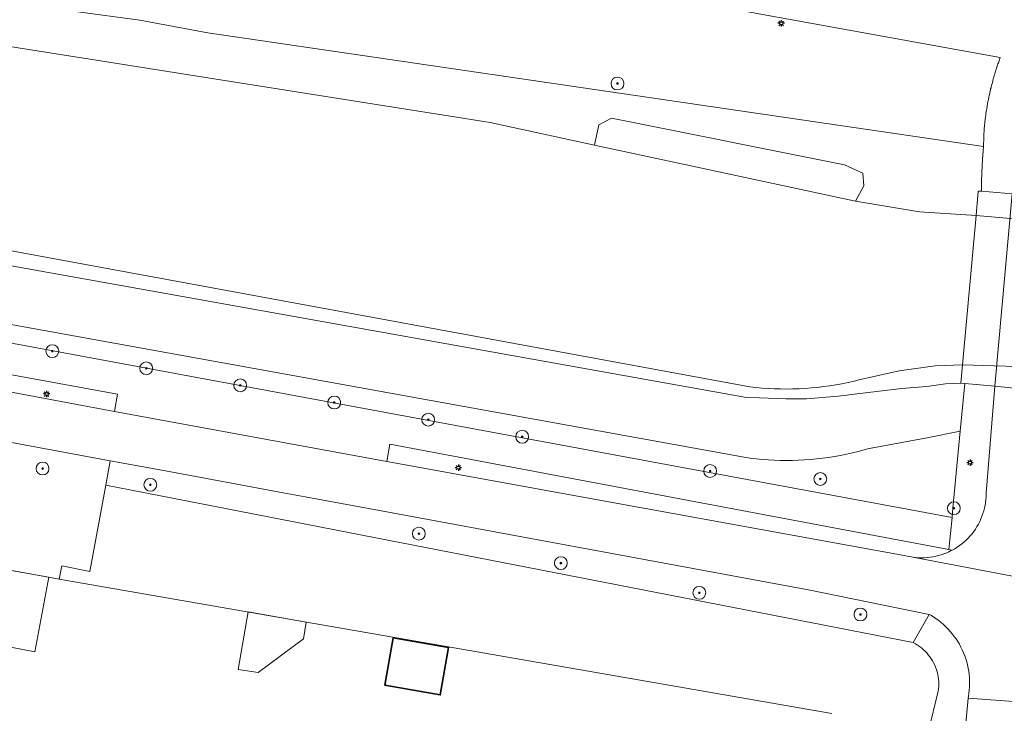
# Model space of a CAD drawing. Header units: metres. Extents: x 152610 to 160096, y 456114 to 462495.
# Tile 565 of 938: x 158282 to 158344, y 460053 to 460096. Entities that reach past the tile are written whole.
import ezdxf

# ---------------------------------------------------------------- set-up
doc = ezdxf.new("R2010")
doc.units = ezdxf.units.M
doc.header["$LTSCALE"] = 0.5
doc.layers.get('0').update_dxf_attribs({"linetype": 'CONTINUOUS'})
for name, color, linetype, lineweight in [('B-PV-GK-BESCHOEIING-G', 251, 'GK-BESCHOEIING-SO', 18), ('B-PV-GR-BEPLANTING_CULTUUR_BOSPLANTSOEN-GV', 251, 'CONTINUOUS', 18), ('B-PV-GR-BOOM-S', 251, 'CONTINUOUS', 25), ('B-PV-GW-TALUD_KRUIN-G', 251, 'CONTINUOUS', 18), ('B-PV-IE-MEUBILAIR-S', 251, 'CONTINUOUS', 25), ('B-PV-KW-KUNSTWERK_DEK-GV', 251, 'CONTINUOUS', 18), ('B-PV-OG-BEBOUWING-GV', 6, 'CONTINUOUS', 35), ('B-PV-OG-BEBOUWING_OVERBOUWING-GV', 251, 'CONTINUOUS', 18), ('B-PV-OG-TERREIN_BEGROEID-GV', 251, 'CONTINUOUS', 18), ('B-PV-OG-WATER_SLOOT-GV', 251, 'CONTINUOUS', 18), ('B-PV-VH-GESLOTENVERHARDING_ASFALT-GV', 251, 'CONTINUOUS', 18), ('B-PV-VH-OPENVERHARDING_TEGEL-GV', 251, 'CONTINUOUS', 18)]:
    doc.layers.add(name, color=color, linetype=linetype, lineweight=lineweight)
doc.styles.add('NLCS-ISO', font='NLCS-ISO.ttf')
doc.linetypes.add('GK-BESCHOEIING-SO', pattern='A,18,-3,[1,NLCS.SHX,S=0.6,R=0,X=0,Y=0],-3', length=24)

# ---------------------------------------------------------------- blocks, each defined once
blk = doc.blocks.new('SIE-MEUBILAIR_PAAL_LICHTMAST-SO')
for points in [[(-0.62, 0), (-1, 0)], [(-0.71, 0.71), (-0.44, 0.44)], [(0, 1), (0, 0.62)], [(0.44, 0.44), (0.71, 0.71)], [(1, 0), (0.62, 0)], [(-0.71, -0.71), (-0.44, -0.44)], [(0, -0.62), (0, -1)], [(0.44, -0.44), (0.71, -0.71)]]:
    blk.add_lwpolyline(points)
blk.add_circle((0, 0), 0.5)
blk = doc.blocks.new('SGR-BOOM_GBKN-SO')
at = {"linetype": 'ByBlock', "lineweight": 18}
h = blk.add_hatch(color=0, dxfattribs=at)
h.dxf.hatch_style = 1
edge = h.paths.add_edge_path()
edge.add_arc((0, 0), 0.25, 0, 360)
at = {"color": 0, "linetype": 'ByBlock', "lineweight": 18}
for radius in [2, 0.25]:
    blk.add_circle((0, 0), radius, dxfattribs=at)
at = {"color": 0, "linetype": 'ByBlock', "lineweight": 18, "style": 'NLCS-ISO'}
blk.add_attdef('SOORT', (2.5, 0), '', height=1.5, dxfattribs=at)

msp = doc.modelspace()

# ---------------------------------------------------------------- linework, layer by layer
at = {"layer": 'B-PV-GK-BESCHOEIING-G', "flags": 128}
for points in [[(158658.451, 460032.827), (158658.451, 460032.771), (158658.446, 460032.659), (158658.433, 460032.548), (158658.412, 460032.439), (158658.383, 460032.331), (158658.347, 460032.225), (158658.303, 460032.122), (158658.252, 460032.023), (158658.193, 460031.927), (158658.129, 460031.836), (158658.057, 460031.75), (158657.98, 460031.669), (158657.898, 460031.594), (158657.81, 460031.525), (158657.717, 460031.462), (158657.658, 460031.43), (158657.42, 460031.305), (158657.178, 460031.188), (158656.933, 460031.079), (158656.685, 460030.976), (158656.434, 460030.881), (158656.18, 460030.794), (158655.924, 460030.714), (158655.666, 460030.642), (158655.405, 460030.578), (158655.143, 460030.521), (158654.879, 460030.472), (158654.614, 460030.431), (158654.347, 460030.399), (158654.08, 460030.374), (158653.812, 460030.356), (158653.544, 460030.347), (158653.276, 460030.346), (158653.007, 460030.353), (158652.74, 460030.368), (158652.472, 460030.391), (158652.206, 460030.422), (158651.94, 460030.461), (158628.136, 460034.83), (158618.959, 460036.515), (158616.582, 460037.046), (158611.492, 460037.803), (158608.085, 460038.69), (158604.789, 460039.926), (158601.945, 460041.327), (158599.244, 460042.988), (158598.934, 460043.319), (158598.618, 460043.645), (158598.297, 460043.965), (158597.97, 460044.28), (158597.637, 460044.588), (158597.299, 460044.891), (158596.956, 460045.188), (158596.608, 460045.478), (158596.254, 460045.763), (158595.896, 460046.041), (158595.533, 460046.313), (158595.165, 460046.578), (158594.792, 460046.837), (158594.415, 460047.089), (158594.033, 460047.335), (158593.648, 460047.573), (158593.258, 460047.805), (158592.864, 460048.03), (158592.466, 460048.248), (158592.064, 460048.459), (158591.659, 460048.663), (158591.25, 460048.86), (158590.838, 460049.049), (158590.422, 460049.231), (158590.004, 460049.406), (158589.582, 460049.574), (158589.157, 460049.734), (158588.73, 460049.886), (158588.3, 460050.031), (158587.868, 460050.168), (158587.433, 460050.298), (158586.996, 460050.42), (158586.557, 460050.534), (158586.24, 460050.611), (158585.914, 460050.686), (158585.588, 460050.757), (158578.454, 460052.228), (158578.02, 460052.285), (158577.586, 460052.334), (158577.15, 460052.376), (158576.714, 460052.409), (158576.277, 460052.434), (158575.84, 460052.452), (158575.402, 460052.461), (158574.965, 460052.463), (158574.527, 460052.456), (158574.09, 460052.441), (158573.653, 460052.419), (158573.217, 460052.388), (158572.781, 460052.35), (158572.346, 460052.303), (158571.912, 460052.249), (158571.479, 460052.186), (158571.047, 460052.116), (158570.617, 460052.038), (158570.188, 460051.952), (158570.04, 460051.92), (158569.7, 460051.854), (158569.361, 460051.779), (158569.024, 460051.698), (158568.689, 460051.608), (158568.356, 460051.51), (158568.026, 460051.405), (158567.698, 460051.293), (158567.373, 460051.172), (158567.05, 460051.045), (158566.731, 460050.91), (158566.415, 460050.767), (158566.102, 460050.618), (158565.793, 460050.461), (158565.487, 460050.297), (158565.185, 460050.126), (158564.888, 460049.948), (158564.73, 460049.85), (158549.35, 460039.3), (158535.99, 460041.41), (158524.25, 460058.61), (158518.78, 460059.65), (158500, 460063.082), (158487.2, 460065.42), (158468.961, 460068.759), (158461.591, 460070.108), (158454.027, 460071.493), (158415.167, 460078.608), (158407.148, 460080.076), (158400.013, 460081.382), (158397.385, 460081.532), (158394.76, 460081.33), (158389.24, 460079.13), (158386.31, 460078.49), (158383.25, 460078.72), (158370.33, 460080.54), (158358, 460082.98), (158355.49, 460083.18), (158347.298, 460083.391), (158344.108, 460083.668), (158341.962, 460083.854), (158338.43, 460084.075), (158334.461, 460084.743), (158318.188, 460088.241), (158311.687, 460089.638), (158273.623, 460095.675), (158273.43, 460095.701), (158272.525, 460095.825), (158271.621, 460095.958), (158270.719, 460096.098), (158269.817, 460096.246), (158268.918, 460096.403), (158268.019, 460096.567), (158267.122, 460096.739), (158266.227, 460096.918), (158265.333, 460097.106), (158264.441, 460097.302), (158263.55, 460097.505), (158262.662, 460097.716), (158261.775, 460097.935), (158260.89, 460098.161), (158260.007, 460098.396), (158259.127, 460098.638), (158258.248, 460098.887), (158257.372, 460099.145), (158256.498, 460099.41), (158254.594, 460100.017), (158252.702, 460100.66), (158252.095, 460100.862), (158251.407, 460101.099), (158250.723, 460101.343), (158250.041, 460101.595), (158249.362, 460101.854), (158248.686, 460102.121), (158248.013, 460102.395), (158247.343, 460102.677), (158246.676, 460102.965), (158246.013, 460103.262), (158245.352, 460103.565), (158244.695, 460103.876), (158244.042, 460104.194), (158243.392, 460104.519), (158242.745, 460104.851), (158242.103, 460105.191), (158241.464, 460105.537), (158240.829, 460105.891), (158240.198, 460106.251), (158239.571, 460106.618), (158238.947, 460106.992), (158238.329, 460107.374), (158237.714, 460107.761), (158237.104, 460108.156), (158236.498, 460108.557), (158235.896, 460108.965), (158235.299, 460109.38), (158234.707, 460109.801), (158234.119, 460110.228), (158233.536, 460110.662), (158232.958, 460111.103), (158232.385, 460111.549), (158231.816, 460112.002), (158231.253, 460112.462), (158230.695, 460112.927), (158230.486, 460113.181), (158230.27, 460113.429), (158230.049, 460113.673), (158229.822, 460113.911), (158229.589, 460114.143), (158229.35, 460114.369), (158229.106, 460114.59), (158228.857, 460114.805), (158228.602, 460115.013), (158228.343, 460115.215), (158228.079, 460115.411), (158227.81, 460115.601), (158227.536, 460115.784), (158227.258, 460115.96), (158226.976, 460116.129), (158226.69, 460116.291), (158226.4, 460116.447), (158226.107, 460116.595), (158225.81, 460116.736), (158225.509, 460116.87), (158225.205, 460116.997), (158224.899, 460117.116), (158224.589, 460117.227), (158224.277, 460117.331), (158223.963, 460117.428), (158223.646, 460117.516), (158223.327, 460117.598), (158223.325, 460117.598), (158222.014, 460117.92), (158216.809, 460118.938), (158212.58, 460119.796), (158212.562, 460119.799), (158212.315, 460119.844), (158212.069, 460119.897), (158211.824, 460119.957), (158211.582, 460120.026), (158211.342, 460120.102), (158211.105, 460120.185), (158210.87, 460120.277), (158210.638, 460120.375), (158210.41, 460120.481), (158210.185, 460120.594), (158209.964, 460120.714), (158209.747, 460120.841), (158209.534, 460120.975), (158209.325, 460121.116), (158209.121, 460121.263), (158208.921, 460121.417), (158208.727, 460121.577), (158208.538, 460121.743), (158208.354, 460121.915), (158208.175, 460122.092), (158208.003, 460122.276), (158207.836, 460122.464), (158207.676, 460122.658), (158207.521, 460122.857), (158207.373, 460123.06), (158207.232, 460123.269), (158207.097, 460123.481), (158206.969, 460123.698), (158206.848, 460123.919), (158206.735, 460124.143), (158206.628, 460124.371), (158206.529, 460124.603), (158206.437, 460124.837), (158206.352, 460125.074), (158206.275, 460125.314), (158206.206, 460125.556), (158206.144, 460125.8), (158206.091, 460126.046), (158206.045, 460126.293), (158206.007, 460126.542), (158205.977, 460126.792), (158205.955, 460127.043), (158205.941, 460127.294), (158205.934, 460127.546), (158205.936, 460127.797), (158205.946, 460128.049), (158205.964, 460128.3), (158205.99, 460128.55), (158206.023, 460128.8), (158206.065, 460129.048), (158206.115, 460129.295), (158206.172, 460129.54), (158206.306, 460130.059), (158206.433, 460130.58), (158206.551, 460131.103), (158206.662, 460131.628), (158206.765, 460132.154), (158206.861, 460132.682), (158206.948, 460133.211), (158207.027, 460133.742), (158207.099, 460134.273), (158207.162, 460134.806), (158207.218, 460135.339), (158207.266, 460135.874), (158207.305, 460136.408), (158207.337, 460136.944), (158207.361, 460137.48), (158207.371, 460137.799), (158207.371, 460137.803), (158207.366, 460138.329), (158207.369, 460138.855), (158207.38, 460139.381), (158207.4, 460139.907), (158207.427, 460140.432), (158207.462, 460140.957), (158207.505, 460141.481), (158207.556, 460142.005), (158207.615, 460142.527), (158207.682, 460143.049), (158207.757, 460143.57), (158207.84, 460144.089), (158207.931, 460144.607), (158208.029, 460145.124), (158208.136, 460145.639), (158208.25, 460146.153), (158208.372, 460146.664), (158208.502, 460147.174), (158208.561, 460147.526), (158208.703, 460148.336), (158208.853, 460149.144), (158209.011, 460149.951), (158209.177, 460150.756), (158209.35, 460151.56), (158209.531, 460152.362), (158209.72, 460153.162), (158209.917, 460153.96), (158210.122, 460154.756), (158210.334, 460155.551), (158210.554, 460156.343), (158210.782, 460157.133), (158211.017, 460157.92), (158211.26, 460158.706), (158211.511, 460159.489), (158211.769, 460160.269), (158212.035, 460161.047), (158212.163, 460161.488), (158212.284, 460161.932), (158212.397, 460162.378), (158212.502, 460162.825), (158212.599, 460163.274), (158212.689, 460163.725), (158212.77, 460164.178), (158212.844, 460164.631), (158212.91, 460165.086), (158212.968, 460165.542), (158213.018, 460165.999), (158213.06, 460166.457), (158213.094, 460166.915), (158213.12, 460167.374), (158213.138, 460167.834), (158213.148, 460168.293), (158213.15, 460168.753), (158213.144, 460169.212), (158213.13, 460169.672), (158213.108, 460170.131), (158213.078, 460170.59), (158213.04, 460171.048), (158212.994, 460171.505), (158212.94, 460171.962), (158212.878, 460172.417), (158212.809, 460172.871), (158212.731, 460173.325), (158212.646, 460173.776), (158212.552, 460174.226), (158212.451, 460174.675), (158212.342, 460175.121), (158212.226, 460175.566), (158212.101, 460176.008), (158211.969, 460176.449)], [(157961.52, 460139.21), (157965.028, 460142.561), (157968.291, 460145.805), (157971.763, 460143.315), (157986.853, 460140.352), (157999.997, 460137.771), (158000, 460137.77), (158011.756, 460135.501), (158023.839, 460133.168), (158027.883, 460132.513), (158031.337, 460132.028), (158032.602, 460131.801), (158034.343, 460131.365), (158036.781, 460130.595), (158038.761, 460129.859), (158046.256, 460126.997), (158047.725, 460126.234), (158049.046, 460125.307), (158050.491, 460123.972), (158051.016, 460123.669), (158051.546, 460123.373), (158052.079, 460123.083), (158052.616, 460122.801), (158053.157, 460122.526), (158053.701, 460122.258), (158054.249, 460121.998), (158054.8, 460121.744), (158055.354, 460121.498), (158055.912, 460121.259), (158056.473, 460121.028), (158057.036, 460120.804), (158057.603, 460120.587), (158058.172, 460120.378), (158058.745, 460120.176), (158059.319, 460119.982), (158059.897, 460119.796), (158060.476, 460119.617), (158061.058, 460119.446), (158061.642, 460119.283), (158062.229, 460119.127), (158062.817, 460118.979), (158063.407, 460118.839), (158063.999, 460118.706), (158064.593, 460118.582), (158065.188, 460118.465), (158065.668, 460118.377), (158113.224, 460109.618), (158115.239, 460109.322), (158116.903, 460109.198), (158118.53, 460108.973), (158119.994, 460108.82), (158121.052, 460108.772), (158122.11, 460108.739), (158124.06, 460108.72), (158126.009, 460108.754), (158131.302, 460108.862), (158135.257, 460109.74), (158145.189, 460111.709), (158145.898, 460111.963), (158146.612, 460112.203), (158147.33, 460112.427), (158148.054, 460112.635), (158148.782, 460112.829), (158149.513, 460113.007), (158150.248, 460113.169), (158150.987, 460113.315), (158151.728, 460113.446), (158152.473, 460113.561), (158153.219, 460113.66), (158153.967, 460113.744), (158154.717, 460113.811), (158155.468, 460113.863), (158156.22, 460113.898), (158156.973, 460113.918), (158157.726, 460113.921), (158158.479, 460113.909), (158159.231, 460113.88), (158159.983, 460113.836), (158160.733, 460113.775), (158161.482, 460113.699), (158162.23, 460113.607), (158162.975, 460113.499), (158163.718, 460113.375), (158164.284, 460113.269), (158164.849, 460113.068), (158165.419, 460112.883), (158165.994, 460112.712), (158166.573, 460112.557), (158167.156, 460112.418), (158167.743, 460112.294), (158168.333, 460112.186), (158168.925, 460112.094), (158169.52, 460112.017), (158170.117, 460111.956), (158170.715, 460111.912), (158171.314, 460111.883), (158171.913, 460111.87), (158172.513, 460111.873), (158173.112, 460111.893), (158173.711, 460111.928), (158174.308, 460111.979), (158174.904, 460112.046), (158175.498, 460112.129), (158176.089, 460112.228), (158176.678, 460112.343), (158177.263, 460112.473), (158177.541, 460112.54), (158178.022, 460112.608), (158178.506, 460112.66), (158178.99, 460112.696), (158179.476, 460112.716), (158179.962, 460112.72), (158180.448, 460112.708), (158180.934, 460112.68), (158181.418, 460112.636), (158181.901, 460112.577), (158182.381, 460112.501), (158182.858, 460112.41), (158183.333, 460112.303), (158183.803, 460112.18), (158184.269, 460112.042), (158184.731, 460111.889), (158185.187, 460111.72), (158185.637, 460111.537), (158186.081, 460111.339), (158186.519, 460111.126), (158186.554, 460111.109), (158187.92, 460109.757), (158188.041, 460109.546), (158188.176, 460109.345), (158188.323, 460109.152), (158188.483, 460108.97), (158188.654, 460108.798), (158188.836, 460108.639), (158189.029, 460108.491), (158189.231, 460108.357), (158189.441, 460108.236), (158189.658, 460108.129), (158189.883, 460108.037), (158190.113, 460107.96), (158190.347, 460107.898), (158190.585, 460107.852), (158190.826, 460107.822), (158191.062, 460107.808), (158191.481, 460108.015), (158191.906, 460108.208), (158192.338, 460108.386), (158192.775, 460108.55), (158193.218, 460108.698), (158193.666, 460108.831), (158194.118, 460108.949), (158194.574, 460109.051), (158195.033, 460109.138), (158195.494, 460109.208), (158195.958, 460109.263), (158196.424, 460109.302), (158196.89, 460109.325), (158197.357, 460109.332), (158197.778, 460109.325), (158214.282, 460105.987), (158219.453, 460104.491), (158221.746, 460103.693), (158224.03, 460102.649), (158224.579, 460102.405), (158225.296, 460102.079), (158226.01, 460101.746), (158226.72, 460101.405), (158227.427, 460101.057), (158228.13, 460100.702), (158228.829, 460100.34), (158229.525, 460099.971), (158230.217, 460099.595), (158230.905, 460099.212), (158231.589, 460098.822), (158232.269, 460098.425), (158232.945, 460098.021), (158233.617, 460097.61), (158234.284, 460097.192), (158234.948, 460096.768), (158235.607, 460096.337), (158236.262, 460095.899), (158236.912, 460095.455), (158237.557, 460095.004), (158238.198, 460094.546), (158238.835, 460094.082), (158239.466, 460093.612), (158240.093, 460093.135), (158240.715, 460092.652), (158241.25, 460092.32), (158241.789, 460091.994), (158242.332, 460091.675), (158242.879, 460091.364), (158243.429, 460091.059), (158243.984, 460090.761), (158244.543, 460090.471), (158245.105, 460090.187), (158245.67, 460089.911), (158246.24, 460089.641), (158246.812, 460089.38), (158247.388, 460089.125), (158247.967, 460088.878), (158248.549, 460088.638), (158249.134, 460088.405), (158249.722, 460088.18), (158250.313, 460087.963), (158250.906, 460087.753), (158251.502, 460087.55), (158252.101, 460087.355), (158252.702, 460087.168), (158253.306, 460086.989), (158253.911, 460086.817), (158254.519, 460086.652), (158255.129, 460086.496), (158255.741, 460086.347), (158256.354, 460086.206), (158256.969, 460086.073), (158257.586, 460085.948), (158258.205, 460085.831), (158258.825, 460085.721), (158259.446, 460085.619), (158260.069, 460085.525), (158260.693, 460085.44), (158261.317, 460085.362), (158261.943, 460085.292), (158262.345, 460085.251), (158327.863, 460073.183), (158328.245, 460073.14), (158328.628, 460073.105), (158329.012, 460073.078), (158329.396, 460073.059), (158329.781, 460073.048), (158330.166, 460073.045), (158330.55, 460073.05), (158330.935, 460073.062), (158331.319, 460073.083), (158331.703, 460073.112), (158332.086, 460073.149), (158332.468, 460073.194), (158332.849, 460073.247), (158333.229, 460073.307), (158333.607, 460073.376), (158333.984, 460073.452), (158334.36, 460073.537), (158334.733, 460073.629), (158334.951, 460073.686), (158337.163, 460074.18), (158339.409, 460074.484), (158341.121, 460074.548), (158346.459, 460074.384), (158348.732, 460074.119), (158398.305, 460065.621)]]:
    msp.add_lwpolyline(points, dxfattribs=at)
at = {"layer": 'B-PV-GR-BEPLANTING_CULTUUR_BOSPLANTSOEN-GV', "flags": 128}
for points in [[(158333.761, 460087.009), (158319.256, 460089.918), (158318.455, 460089.508), (158318.188, 460088.241), (158334.461, 460084.743), (158334.963, 460085.692), (158334.9, 460086.488)], [(158255.26, 460074.656), (158250.015, 460075.818), (158248.208, 460075.215), (158248.081, 460075.134), (158246.928, 460074.395), (158245.961, 460073.27), (158245.135, 460072.001), (158244.52, 460070.034), (158244.222, 460068.418), (158250.409, 460067.365), (158271.285, 460063.632), (158279.109, 460062.233), (158284.633, 460061.245), (158284.857, 460061.204), (158285.007, 460062.023), (158286.767, 460061.686), (158287.751, 460067.065), (158288.03, 460068.58), (158260.541, 460073.673)], [(158346.459, 460074.384), (158341.121, 460074.548), (158341.02, 460073.419), (158341.266, 460073.396), (158343.129, 460073.215), (158346.131, 460072.919), (158346.32, 460072.9), (158397.818, 460064.113), (158398.305, 460065.621), (158348.732, 460074.119)], [(158289.981, 460068.218), (158288.03, 460068.58), (158287.751, 460067.065), (158304.474, 460063.802), (158338.036, 460057.252), (158339.046, 460059.003), (158331.62, 460060.51), (158304.802, 460065.474), (158300.169, 460066.332), (158298.801, 460066.585), (158291.48, 460067.94)]]:
    msp.add_lwpolyline(points, close=True, dxfattribs=at)
msp.add_lwpolyline([(158339.002, 460051.727), (158339.6, 460054.216), (158339.62, 460054.367), (158339.632, 460054.518), (158339.636, 460054.67), (158339.632, 460054.821), (158339.62, 460054.973), (158339.6, 460055.123), (158339.573, 460055.273), (158339.537, 460055.42), (158339.494, 460055.566), (158339.443, 460055.709), (158339.384, 460055.849), (158339.319, 460055.986), (158339.246, 460056.119), (158339.166, 460056.248), (158339.08, 460056.373), (158338.987, 460056.493), (158338.888, 460056.608), (158338.783, 460056.718), (158338.672, 460056.822), (158338.556, 460056.92), (158338.435, 460057.012), (158338.31, 460057.097), (158338.18, 460057.175), (158338.046, 460057.247), (158338.036, 460057.252), (158304.474, 460063.802), (158287.751, 460067.065), (158286.767, 460061.686), (158285.007, 460062.023), (158284.857, 460061.204), (158285.792, 460061.041), (158332.976, 460052.836)], dxfattribs=at)
at = {"layer": 'B-PV-GW-TALUD_KRUIN-G', "flags": 128}
for points in [[(158342.309, 460085.362), (158342.302, 460085.947), (158342.312, 460086.531), (158342.355, 460087.347), (158342.433, 460088.16), (158294.11, 460095.238), (158289.862, 460096.012), (158281.859, 460097.107), (158280.168, 460097.313), (158277.457, 460097.957), (158275.001, 460099.223), (158274.249, 460100.605), (158271.119, 460101.277), (158262.21, 460101.219), (158259.418, 460101.974), (158257.129, 460103.015)], [(158262.087, 460080.631), (158327.51, 460068.793), (158327.884, 460068.74), (158328.258, 460068.696), (158328.634, 460068.659), (158329.01, 460068.631), (158329.387, 460068.61), (158329.764, 460068.597), (158330.141, 460068.593), (158330.518, 460068.596), (158330.895, 460068.607), (158331.272, 460068.626), (158331.648, 460068.654), (158332.024, 460068.689), (158332.398, 460068.732), (158332.772, 460068.783), (158333.145, 460068.842), (158333.516, 460068.909), (158333.886, 460068.984), (158334.254, 460069.067), (158334.62, 460069.157), (158334.985, 460069.255), (158335.209, 460069.32), (158338.918, 460070.008), (158340.98, 460070.41)]]:
    msp.add_lwpolyline(points, dxfattribs=at)
at = {"layer": 'B-PV-KW-KUNSTWERK_DEK-GV', "flags": 128}
msp.add_lwpolyline([(158342.309, 460085.362), (158342.1, 460085.38), (158341.962, 460083.854), (158341.121, 460074.548), (158341.02, 460073.42), (158341.266, 460073.396), (158343.129, 460073.215), (158346.131, 460072.919), (158346.32, 460072.9), (158346.459, 460074.384), (158347.298, 460083.391), (158347.449, 460084.909), (158344.207, 460085.195)], close=True, dxfattribs=at)
at = {"layer": 'B-PV-OG-BEBOUWING-GV', "flags": 128}
msp.add_lwpolyline([(158309.106, 460056.942), (158305.659, 460057.548), (158305.139, 460054.593), (158308.587, 460053.987)], close=True, dxfattribs=at)
at = {"layer": 'B-PV-OG-BEBOUWING_OVERBOUWING-GV', "flags": 128}
for points in [[(158284.212, 460061.32), (158281.498, 460061.806), (158280.622, 460057.194), (158283.331, 460056.68)], [(158300.235, 460058.529), (158296.619, 460059.158), (158295.999, 460055.584), (158297.235, 460055.377), (158300.073, 460057.479)]]:
    msp.add_lwpolyline(points, close=True, dxfattribs=at)
at = {"layer": 'B-PV-OG-TERREIN_BEGROEID-GV', "flags": 128}
for points in [[(158281.859, 460097.107), (158289.862, 460096.012), (158294.11, 460095.238), (158342.433, 460088.16), (158342.469, 460089.305), (158342.481, 460089.376), (158342.481, 460089.446), (158342.492, 460089.517), (158342.504, 460089.587), (158342.504, 460089.658), (158342.516, 460089.728), (158342.528, 460089.798), (158342.528, 460089.869), (158342.54, 460089.939), (158342.551, 460090.01), (158342.563, 460090.08), (158342.575, 460090.151), (158342.575, 460090.221), (158342.587, 460090.292), (158342.598, 460090.362), (158342.61, 460090.421), (158342.622, 460090.491), (158342.634, 460090.562), (158342.645, 460090.632), (158342.657, 460090.703), (158342.669, 460090.773), (158342.681, 460090.844), (158342.692, 460090.914), (158342.704, 460090.984), (158342.728, 460091.055), (158342.739, 460091.125), (158342.751, 460091.184), (158342.763, 460091.254), (158342.775, 460091.325), (158342.798, 460091.395), (158342.81, 460091.466), (158342.822, 460091.536), (158342.845, 460091.607), (158342.857, 460091.665), (158342.869, 460091.736), (158342.892, 460091.806), (158342.904, 460091.877), (158342.928, 460091.947), (158342.939, 460092.018), (158342.963, 460092.076), (158342.975, 460092.147), (158342.998, 460092.217), (158343.01, 460092.288), (158343.033, 460092.358), (158343.057, 460092.417), (158343.069, 460092.487), (158343.092, 460092.558), (158343.116, 460092.628), (158343.127, 460092.687), (158343.151, 460092.757), (158343.174, 460092.828), (158343.198, 460092.898), (158343.21, 460092.957), (158343.233, 460093.028), (158343.257, 460093.098), (158343.28, 460093.157), (158343.304, 460093.227), (158343.327, 460093.298), (158343.351, 460093.356), (158343.374, 460093.427), (158343.398, 460093.497), (158343.421, 460093.556), (158343.445, 460093.626), (158343.464, 460093.686), (158315.693, 460098.739)], [(158273.623, 460095.675), (158311.687, 460089.638), (158318.188, 460088.241), (158318.455, 460089.508), (158319.256, 460089.918), (158333.761, 460087.009), (158334.9, 460086.488), (158334.963, 460085.692), (158334.461, 460084.743), (158338.43, 460084.075), (158341.962, 460083.854), (158344.108, 460083.668), (158347.298, 460083.391), (158347.449, 460084.909), (158344.207, 460085.195), (158342.309, 460085.362), (158342.302, 460085.947), (158342.312, 460086.531), (158342.355, 460087.347), (158342.433, 460088.16), (158294.11, 460095.238), (158289.862, 460096.012), (158281.859, 460097.107)], [(158263.513, 460083.993), (158327.662, 460072.51), (158328.462, 460072.496), (158330.121, 460072.428), (158331.402, 460072.428), (158333.366, 460072.599), (158335.238, 460072.835), (158337.321, 460073.087), (158338.895, 460073.206), (158340.055, 460073.358), (158341.02, 460073.419), (158341.121, 460074.548), (158339.409, 460074.484), (158337.163, 460074.18), (158334.951, 460073.686), (158334.733, 460073.629), (158334.36, 460073.536), (158333.984, 460073.452), (158333.607, 460073.376), (158333.229, 460073.307), (158332.849, 460073.247), (158332.468, 460073.194), (158332.086, 460073.149), (158331.703, 460073.112), (158331.319, 460073.083), (158330.935, 460073.063), (158330.55, 460073.05), (158330.166, 460073.045), (158329.781, 460073.048), (158329.396, 460073.059), (158329.012, 460073.078), (158328.628, 460073.105), (158328.245, 460073.14), (158327.863, 460073.183), (158262.345, 460085.251)], [(158262.087, 460080.631), (158327.51, 460068.793), (158327.884, 460068.74), (158328.258, 460068.696), (158328.634, 460068.659), (158329.01, 460068.631), (158329.387, 460068.61), (158329.764, 460068.597), (158330.141, 460068.593), (158330.518, 460068.596), (158330.895, 460068.607), (158331.272, 460068.626), (158331.648, 460068.654), (158332.024, 460068.689), (158332.398, 460068.732), (158332.772, 460068.783), (158333.145, 460068.842), (158333.516, 460068.909), (158333.886, 460068.984), (158334.254, 460069.067), (158334.62, 460069.157), (158334.985, 460069.255), (158335.209, 460069.32), (158338.918, 460070.008), (158340.98, 460070.41), (158341.266, 460073.396), (158341.02, 460073.419), (158340.055, 460073.358), (158338.895, 460073.206), (158337.321, 460073.087), (158335.238, 460072.835), (158333.366, 460072.599), (158331.402, 460072.428), (158330.121, 460072.428), (158328.462, 460072.496), (158327.662, 460072.51), (158263.513, 460083.993)], [(158255.89, 460080.71), (158340.466, 460065.039), (158340.523, 460065.631), (158340.98, 460070.41), (158338.918, 460070.008), (158335.209, 460069.32), (158334.985, 460069.255), (158334.62, 460069.157), (158334.254, 460069.067), (158333.886, 460068.984), (158333.516, 460068.909), (158333.145, 460068.842), (158332.772, 460068.783), (158332.398, 460068.732), (158332.024, 460068.689), (158331.648, 460068.654), (158331.272, 460068.626), (158330.895, 460068.607), (158330.518, 460068.596), (158330.141, 460068.593), (158329.764, 460068.597), (158329.387, 460068.61), (158329.01, 460068.631), (158328.634, 460068.659), (158328.258, 460068.696), (158327.884, 460068.74), (158327.51, 460068.793), (158262.087, 460080.631)]]:
    msp.add_lwpolyline(points, dxfattribs=at)
for points in [[(158248.78, 460080.23), (158241.33, 460082.7), (158240.516, 460081.507), (158243.937, 460080.547), (158247.986, 460079.305), (158252.39, 460078.37), (158288.29, 460071.64), (158288.49, 460072.72), (158255.51, 460078.75)], [(158340.275, 460063.047), (158305.44, 460069.62), (158305.25, 460068.54), (158337.486, 460062.684), (158337.66, 460062.639), (158337.837, 460062.603), (158338.014, 460062.574), (158338.134, 460062.559), (158338.193, 460062.553), (158338.372, 460062.54), (158338.552, 460062.535), (158338.732, 460062.538), (158338.912, 460062.549), (158339.091, 460062.569), (158339.269, 460062.596), (158339.445, 460062.63), (158339.62, 460062.673), (158339.793, 460062.723), (158339.963, 460062.782), (158340.131, 460062.847), (158340.261, 460062.904), (158340.37, 460062.957), (158340.478, 460063.011)]]:
    msp.add_lwpolyline(points, close=True, dxfattribs=at)
at = {"layer": 'B-PV-OG-WATER_SLOOT-GV', "flags": 128}
for points in [[(158454.027, 460071.493), (158415.167, 460078.608), (158408.419, 460079.843), (158407.148, 460080.076), (158400.013, 460081.382), (158397.385, 460081.532), (158394.76, 460081.33), (158389.24, 460079.13), (158386.31, 460078.49), (158383.25, 460078.72), (158370.33, 460080.54), (158358, 460082.98), (158355.49, 460083.18), (158347.298, 460083.391), (158344.108, 460083.668), (158341.962, 460083.854), (158338.43, 460084.075), (158334.461, 460084.743), (158318.188, 460088.241), (158311.687, 460089.638), (158273.623, 460095.675)], [(158262.345, 460085.251), (158327.863, 460073.183), (158328.245, 460073.14), (158328.628, 460073.105), (158329.012, 460073.078), (158329.396, 460073.059), (158329.781, 460073.048), (158330.166, 460073.045), (158330.55, 460073.05), (158330.935, 460073.063), (158331.319, 460073.083), (158331.703, 460073.112), (158332.086, 460073.149), (158332.468, 460073.194), (158332.849, 460073.247), (158333.229, 460073.307), (158333.607, 460073.376), (158333.984, 460073.452), (158334.36, 460073.536), (158334.733, 460073.629), (158334.951, 460073.686), (158337.163, 460074.18), (158339.409, 460074.484), (158341.121, 460074.548), (158346.459, 460074.384)]]:
    msp.add_lwpolyline(points, dxfattribs=at)
at = {"layer": 'B-PV-VH-GESLOTENVERHARDING_ASFALT-GV', "flags": 128}
for points in [[(158347.449, 460084.909), (158344.207, 460085.195), (158343.129, 460073.215), (158346.131, 460072.919), (158346.32, 460072.9), (158346.459, 460074.384), (158347.298, 460083.391)], [(158336.12, 460019.06), (158338.98, 460018.55), (158340.4, 460026.42), (158340.54, 460027.18), (158341.826, 460034.321), (158342.814, 460041.463), (158344.293, 460049.744), (158344.806, 460052.619), (158344.875, 460053.538), (158341.459, 460053.781), (158341.244, 460051.325), (158340.622, 460046.192), (158339.373, 460038.192), (158339.241, 460037.36), (158339.102, 460036.528), (158338.955, 460035.698), (158338.8, 460034.87)]]:
    msp.add_lwpolyline(points, close=True, dxfattribs=at)
for points in [[(158345.444, 460061.153), (158338.134, 460062.559), (158338.014, 460062.574), (158337.837, 460062.603), (158337.66, 460062.639), (158337.486, 460062.684), (158305.25, 460068.54), (158288.29, 460071.64), (158252.39, 460078.37)], [(158260.541, 460073.673), (158288.03, 460068.58), (158289.981, 460068.218), (158291.48, 460067.94), (158298.801, 460066.585), (158300.169, 460066.332), (158304.802, 460065.474), (158331.62, 460060.51), (158339.046, 460059.003), (158339.141, 460058.949), (158339.309, 460058.846), (158339.473, 460058.736), (158339.633, 460058.62), (158339.788, 460058.497), (158339.938, 460058.369), (158340.082, 460058.234), (158340.221, 460058.093), (158340.354, 460057.947), (158340.481, 460057.796), (158340.601, 460057.639), (158340.716, 460057.479), (158340.823, 460057.313), (158340.924, 460057.143), (158341.018, 460056.969), (158341.105, 460056.792), (158341.185, 460056.611), (158341.257, 460056.427), (158341.322, 460056.241), (158341.379, 460056.051), (158341.428, 460055.86), (158341.47, 460055.667), (158341.503, 460055.472), (158341.529, 460055.277), (158341.547, 460055.08), (158341.557, 460054.883), (158341.559, 460054.685), (158341.553, 460054.488), (158341.539, 460054.291), (158341.517, 460054.094), (158341.487, 460053.899), (158341.459, 460053.781), (158344.875, 460053.538)], [(158346.131, 460072.919), (158343.129, 460073.215), (158342.592, 460066.556), (158342.592, 460066.515), (158342.587, 460066.336), (158342.574, 460066.157), (158342.553, 460065.98), (158342.523, 460065.803), (158342.487, 460065.628), (158342.442, 460065.455), (158342.39, 460065.284), (158342.33, 460065.115), (158342.262, 460064.949), (158342.187, 460064.787), (158342.106, 460064.628), (158342.016, 460064.473), (158341.921, 460064.321), (158341.818, 460064.175), (158341.709, 460064.033), (158341.594, 460063.896), (158341.473, 460063.764), (158341.346, 460063.638), (158341.213, 460063.518), (158341.076, 460063.403), (158340.933, 460063.295), (158340.786, 460063.194), (158340.634, 460063.099), (158340.478, 460063.011), (158340.37, 460062.957), (158340.261, 460062.904), (158340.131, 460062.847), (158339.963, 460062.782), (158339.793, 460062.723), (158339.62, 460062.673), (158339.445, 460062.63), (158339.269, 460062.596), (158339.091, 460062.569), (158338.912, 460062.549), (158338.732, 460062.538), (158338.552, 460062.535), (158338.372, 460062.54), (158338.193, 460062.553), (158338.134, 460062.559), (158345.444, 460061.153)]]:
    msp.add_lwpolyline(points, dxfattribs=at)
at = {"layer": 'B-PV-VH-OPENVERHARDING_TEGEL-GV', "flags": 128}
for points in [[(158315.693, 460098.739), (158343.464, 460093.686), (158343.445, 460093.626), (158343.421, 460093.556), (158343.398, 460093.497), (158343.374, 460093.427), (158343.351, 460093.356), (158343.327, 460093.298), (158343.304, 460093.227), (158343.28, 460093.157), (158343.257, 460093.098), (158343.233, 460093.028), (158343.21, 460092.957), (158343.198, 460092.898), (158343.174, 460092.828), (158343.151, 460092.757), (158343.127, 460092.687), (158343.116, 460092.628), (158343.092, 460092.558), (158343.069, 460092.487), (158343.057, 460092.417), (158343.033, 460092.358), (158343.01, 460092.288), (158342.998, 460092.217), (158342.975, 460092.147), (158342.963, 460092.076), (158342.939, 460092.018), (158342.928, 460091.947), (158342.904, 460091.877), (158342.892, 460091.806), (158342.869, 460091.736), (158342.857, 460091.665), (158342.845, 460091.607), (158342.822, 460091.536), (158342.81, 460091.466), (158342.798, 460091.395), (158342.775, 460091.325), (158342.763, 460091.254), (158342.751, 460091.184), (158342.739, 460091.125), (158342.728, 460091.055), (158342.704, 460090.984), (158342.692, 460090.914), (158342.681, 460090.844), (158342.669, 460090.773), (158342.657, 460090.703), (158342.645, 460090.632), (158342.634, 460090.562), (158342.622, 460090.491), (158342.61, 460090.421), (158342.598, 460090.362), (158342.587, 460090.292), (158342.575, 460090.221), (158342.575, 460090.151), (158342.563, 460090.08), (158342.551, 460090.01), (158342.54, 460089.939), (158342.528, 460089.869), (158342.528, 460089.798), (158342.516, 460089.728), (158342.504, 460089.658), (158342.504, 460089.587), (158342.492, 460089.517), (158342.481, 460089.446), (158342.481, 460089.376), (158342.469, 460089.305), (158342.433, 460088.16), (158342.355, 460087.347), (158342.312, 460086.531), (158342.302, 460085.947), (158342.309, 460085.362), (158344.207, 460085.195)], [(158255.51, 460078.75), (158288.49, 460072.72), (158288.29, 460071.64), (158305.25, 460068.54), (158305.44, 460069.62), (158340.275, 460063.047), (158340.466, 460065.039), (158255.89, 460080.71)], [(158341.244, 460051.325), (158341.459, 460053.781), (158341.487, 460053.899), (158341.517, 460054.094), (158341.539, 460054.291), (158341.553, 460054.488), (158341.559, 460054.685), (158341.557, 460054.883), (158341.547, 460055.08), (158341.529, 460055.277), (158341.503, 460055.472), (158341.47, 460055.667), (158341.428, 460055.86), (158341.379, 460056.051), (158341.322, 460056.241), (158341.257, 460056.427), (158341.185, 460056.611), (158341.105, 460056.792), (158341.018, 460056.969), (158340.924, 460057.143), (158340.823, 460057.313), (158340.716, 460057.479), (158340.601, 460057.639), (158340.481, 460057.796), (158340.354, 460057.947), (158340.221, 460058.093), (158340.082, 460058.234), (158339.938, 460058.369), (158339.788, 460058.497), (158339.633, 460058.62), (158339.473, 460058.736), (158339.309, 460058.846), (158339.141, 460058.949), (158339.046, 460059.003), (158338.036, 460057.252), (158338.046, 460057.247), (158338.18, 460057.175), (158338.31, 460057.097), (158338.435, 460057.012), (158338.556, 460056.92), (158338.672, 460056.822), (158338.783, 460056.718), (158338.888, 460056.608), (158338.987, 460056.493), (158339.08, 460056.373), (158339.166, 460056.248), (158339.246, 460056.119), (158339.319, 460055.986), (158339.384, 460055.849), (158339.443, 460055.709), (158339.494, 460055.566), (158339.537, 460055.42), (158339.573, 460055.273), (158339.6, 460055.123), (158339.62, 460054.973), (158339.632, 460054.821), (158339.636, 460054.67), (158339.632, 460054.518), (158339.62, 460054.367), (158339.6, 460054.216), (158339.002, 460051.727)]]:
    msp.add_lwpolyline(points, dxfattribs=at)
for points in [[(158342.309, 460085.362), (158342.1, 460085.38), (158341.962, 460083.854), (158341.121, 460074.548), (158341.02, 460073.42), (158341.266, 460073.396), (158343.129, 460073.215), (158344.207, 460085.195)], [(158343.129, 460073.215), (158341.266, 460073.396), (158340.98, 460070.41), (158340.523, 460065.631), (158340.466, 460065.039), (158340.275, 460063.047), (158340.478, 460063.011), (158340.634, 460063.099), (158340.786, 460063.194), (158340.933, 460063.295), (158341.076, 460063.403), (158341.213, 460063.518), (158341.346, 460063.638), (158341.473, 460063.764), (158341.594, 460063.896), (158341.709, 460064.033), (158341.818, 460064.175), (158341.921, 460064.321), (158342.016, 460064.473), (158342.106, 460064.628), (158342.187, 460064.787), (158342.262, 460064.949), (158342.33, 460065.115), (158342.39, 460065.284), (158342.442, 460065.455), (158342.487, 460065.628), (158342.523, 460065.803), (158342.553, 460065.98), (158342.574, 460066.157), (158342.587, 460066.336), (158342.592, 460066.515), (158342.592, 460066.556)]]:
    msp.add_lwpolyline(points, close=True, dxfattribs=at)

# ---------------------------------------------------------------- block references
at = {"layer": 'B-PV-GR-BOOM-S', "xscale": 0.2, "yscale": 0.2, "zscale": 0.2}
for p in [(158319.624, 460092.076), (158284.417, 460075.404), (158290.271, 460074.337), (158296.126, 460073.271), (158301.98, 460072.204), (158307.835, 460071.138), (158313.689, 460070.071), (158283.813, 460068.092), (158325.398, 460067.938), (158290.53, 460067.08), (158332.256, 460067.442), (158340.58, 460065.62), (158307.253, 460064.035), (158316.1, 460062.2), (158324.721, 460060.35), (158334.76, 460059)]:
    msp.add_blockref('SGR-BOOM_GBKN-SO', p, dxfattribs=at)
at = {"layer": 'B-PV-IE-MEUBILAIR-S', "xscale": 0.2, "yscale": 0.2, "zscale": 0.2}
for p in [(158329.823, 460095.826), (158284.063, 460072.736), (158341.584, 460068.455), (158309.713, 460068.146)]:
    msp.add_blockref('SIE-MEUBILAIR_PAAL_LICHTMAST-SO', p, dxfattribs=at)

doc.saveas('drawing.dxf')
